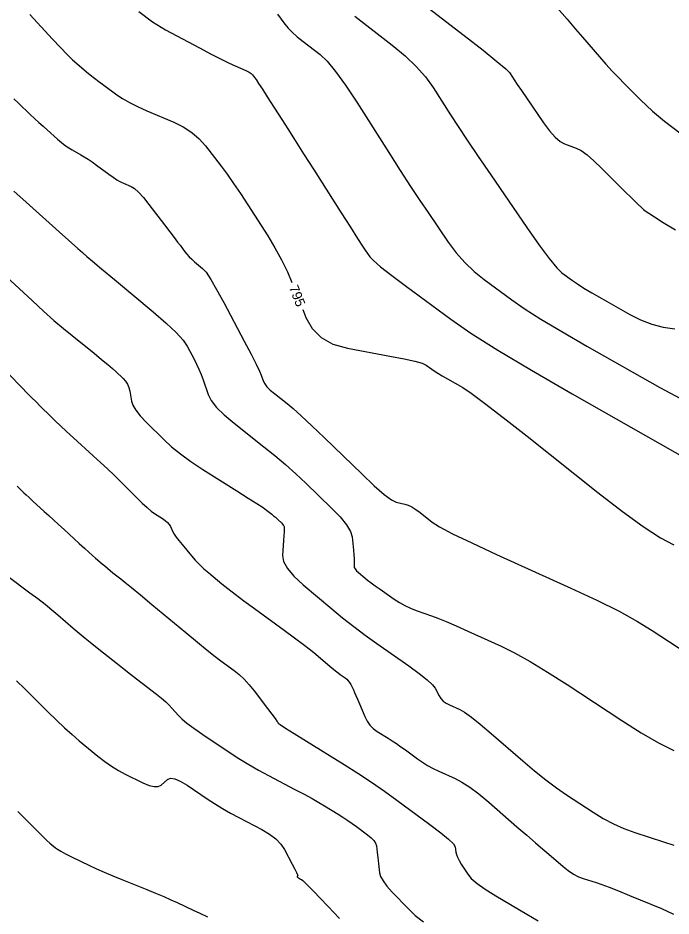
# Model space of a CAD drawing. Extents: x 2082232 to 2083549, y 592624 to 593832.
# Drawn here: x 2083252.2 to 2083299.1, y 592752.4 to 592816.8 of the extents above; entities that cross this region are included whole.
import ezdxf

# ---------------------------------------------------------------- set-up
doc = ezdxf.new("R2010")
doc.units = 0
doc.layers.add('DT_X_Contour_Major', color=7, linetype='Continuous')
doc.layers.add('DT_X_Contour_Minor', color=7, linetype='Continuous')

msp = doc.modelspace()

# ---------------------------------------------------------------- linework, layer by layer
at = {"layer": 'DT_X_Contour_Major'}
for points in [[(2083290.902, 592817.475), (2083291.601, 592816.656), (2083292.204, 592815.954), (2083292.711, 592815.367), (2083293.934, 592813.958), (2083294.389, 592813.442), (2083294.837, 592812.95), (2083295.278, 592812.483), (2083295.711, 592812.041), (2083296.857, 592810.894), (2083297.289, 592810.476), (2083297.722, 592810.08), (2083298.158, 592809.707), (2083298.596, 592809.356), (2083299.769, 592808.452)], [(2083253.098, 592817.001), (2083254.72, 592815.241), (2083255.285, 592814.636), (2083255.764, 592814.142), (2083256.155, 592813.758), (2083256.46, 592813.485), (2083257.157, 592812.903), (2083257.43, 592812.68), (2083257.726, 592812.445), (2083258.046, 592812.2), (2083258.389, 592811.945), (2083259.335, 592811.248), (2083259.735, 592810.982), (2083260.227, 592810.703), (2083260.811, 592810.413), (2083261.487, 592810.111), (2083263.41, 592809.291), (2083264.093, 592808.953), (2083264.701, 592808.557), (2083265.232, 592808.101), (2083265.687, 592807.586), (2083266.8, 592806.133), (2083267.233, 592805.552), (2083267.695, 592804.897), (2083268.188, 592804.17), (2083268.711, 592803.369), (2083270.145, 592801.136), (2083270.66, 592800.292), (2083271.129, 592799.434), (2083271.553, 592798.564), (2083271.873, 592797.813)], [(2083272.653, 592795.863), (2083272.876, 592795.304), (2083273.329, 592794.498), (2083273.979, 592793.862), (2083274.824, 592793.396), (2083275.867, 592793.1), (2083278.908, 592792.538), (2083279.924, 592792.339), (2083280.694, 592792.165), (2083281.216, 592792.017), (2083281.492, 592791.892), (2083281.897, 592791.594), (2083282.081, 592791.467), (2083282.33, 592791.309), (2083282.645, 592791.121), (2083283.024, 592790.903), (2083284.123, 592790.279), (2083284.721, 592789.886), (2083285.691, 592789.173), (2083287.032, 592788.142), (2083288.746, 592786.792), (2083293.811, 592782.766), (2083295.575, 592781.399), (2083297.069, 592780.316), (2083298.293, 592779.518), (2083299.246, 592779.005)], [(2083252.182, 592783.22), (2083252.356, 592783.044), (2083252.555, 592782.847), (2083252.659, 592782.748), (2083252.821, 592782.598), (2083253.04, 592782.397), (2083253.317, 592782.145), (2083254.132, 592781.405), (2083254.45, 592781.116), (2083254.793, 592780.804), (2083255.16, 592780.468), (2083255.552, 592780.109), (2083256.631, 592779.119), (2083257.007, 592778.775), (2083257.327, 592778.486), (2083257.591, 592778.25), (2083257.798, 592778.068), (2083258.277, 592777.656), (2083258.459, 592777.5), (2083258.65, 592777.342), (2083258.847, 592777.181), (2083259.051, 592777.018), (2083259.606, 592776.581), (2083259.902, 592776.343), (2083260.373, 592775.957), (2083261.019, 592775.423), (2083261.841, 592774.742), (2083264.266, 592772.727), (2083265.106, 592772.034), (2083265.807, 592771.464), (2083266.37, 592771.02), (2083266.794, 592770.699), (2083267.74, 592770.01), (2083268.095, 592769.725), (2083268.451, 592769.388), (2083268.808, 592768.998), (2083269.167, 592768.555), (2083270.123, 592767.304), (2083270.438, 592766.89), (2083270.667, 592766.587), (2083270.808, 592766.394), (2083270.863, 592766.313), (2083270.892, 592766.243), (2083271.027, 592766.142), (2083271.412, 592765.892), (2083272.047, 592765.494), (2083272.931, 592764.946), (2083275.621, 592763.286), (2083276.614, 592762.659), (2083277.576, 592762.024), (2083278.508, 592761.381), (2083279.409, 592760.73), (2083281.769, 592758.982), (2083282.546, 592758.39), (2083283.107, 592757.925), (2083283.451, 592757.589), (2083283.579, 592757.379), (2083283.631, 592756.991), (2083283.67, 592756.83), (2083283.748, 592756.636), (2083283.864, 592756.41), (2083284.018, 592756.152), (2083284.482, 592755.422), (2083284.738, 592755.12), (2083285.159, 592754.764), (2083285.743, 592754.352), (2083286.492, 592753.886), (2083288.707, 592752.569), (2083289.534, 592752.092)]]:
    msp.add_lwpolyline(points, dxfattribs=at)
at = {"layer": 'DT_X_Contour_Minor'}
for points in [[(2083280.088, 592818.699), (2083284.215, 592815.499), (2083285.579, 592814.434), (2083286.576, 592813.636), (2083287.207, 592813.107), (2083287.47, 592812.847), (2083287.684, 592812.51), (2083287.81, 592812.319), (2083288.027, 592811.998), (2083288.334, 592811.548), (2083288.732, 592810.968), (2083289.916, 592809.249), (2083290.343, 592808.67), (2083290.738, 592808.225), (2083291.099, 592807.911), (2083291.428, 592807.731), (2083292.26, 592807.427), (2083292.609, 592807.25), (2083293.033, 592806.95), (2083293.531, 592806.527), (2083294.103, 592805.979), (2083295.729, 592804.353), (2083296.271, 592803.813), (2083296.678, 592803.412), (2083296.95, 592803.15), (2083297.087, 592803.027), (2083297.272, 592802.883), (2083297.455, 592802.761), (2083297.865, 592802.501), (2083298.502, 592802.104), (2083299.366, 592801.569)], [(2083260.903, 592817.214), (2083261.877, 592816.466), (2083262.813, 592815.894), (2083265.257, 592814.601), (2083266.094, 592814.162), (2083266.77, 592813.815), (2083267.285, 592813.56), (2083267.64, 592813.397), (2083268.373, 592813.084), (2083268.621, 592812.972), (2083268.816, 592812.868), (2083268.957, 592812.775), (2083269.045, 592812.69), (2083269.207, 592812.478), (2083269.31, 592812.333), (2083269.494, 592812.055), (2083269.761, 592811.645), (2083270.11, 592811.103), (2083271.152, 592809.482), (2083271.587, 592808.804), (2083272.109, 592807.985), (2083272.721, 592807.026), (2083273.42, 592805.926), (2083275.402, 592802.805), (2083276.068, 592801.759), (2083276.579, 592800.961), (2083276.934, 592800.411), (2083277.134, 592800.109), (2083277.46, 592799.635), (2083277.716, 592799.37), (2083278.24, 592798.929), (2083279.032, 592798.313), (2083280.091, 592797.522), (2083283.272, 592795.178), (2083284.71, 592794.185), (2083286.638, 592792.964), (2083289.057, 592791.515), (2083291.967, 592789.839), (2083300.379, 592785.063)], [(2083270.84, 592817.017), (2083271.377, 592816.305), (2083271.61, 592816.028), (2083271.906, 592815.729), (2083272.265, 592815.409), (2083272.687, 592815.068), (2083273.896, 592814.131), (2083274.401, 592813.653), (2083275.007, 592812.926), (2083275.715, 592811.947), (2083276.525, 592810.718), (2083278.82, 592807.105), (2083279.641, 592805.82), (2083280.384, 592804.676), (2083281.048, 592803.671), (2083281.634, 592802.808), (2083283.091, 592800.691), (2083283.662, 592799.928), (2083284.281, 592799.227), (2083284.948, 592798.589), (2083285.664, 592798.013), (2083287.636, 592796.56), (2083288.527, 592795.944), (2083289.723, 592795.187), (2083291.223, 592794.289), (2083293.027, 592793.249), (2083298.243, 592790.289), (2083300.09, 592789.303)], [(2083276.387, 592816.884), (2083279.055, 592814.815), (2083279.99, 592814.044), (2083280.791, 592813.281), (2083281.461, 592812.527), (2083281.997, 592811.782), (2083283.252, 592809.807), (2083283.785, 592808.983), (2083284.443, 592807.991), (2083285.226, 592806.832), (2083286.134, 592805.506), (2083288.723, 592801.746), (2083289.608, 592800.486), (2083290.322, 592799.525), (2083290.865, 592798.865), (2083291.236, 592798.504), (2083292, 592797.942), (2083292.345, 592797.703), (2083292.808, 592797.41), (2083293.388, 592797.063), (2083294.087, 592796.66), (2083296.106, 592795.514), (2083296.876, 592795.127), (2083297.671, 592794.826), (2083298.491, 592794.61), (2083299.338, 592794.479)], [(2083251.952, 592810.948), (2083252.274, 592810.649), (2083253.123, 592809.847), (2083253.437, 592809.552), (2083253.743, 592809.269), (2083254.04, 592808.997), (2083254.329, 592808.738), (2083255.087, 592808.06), (2083255.366, 592807.822), (2083255.631, 592807.615), (2083255.885, 592807.439), (2083256.126, 592807.295), (2083256.752, 592806.951), (2083256.999, 592806.808), (2083257.268, 592806.637), (2083257.56, 592806.439), (2083257.875, 592806.212), (2083258.745, 592805.572), (2083259.056, 592805.351), (2083259.338, 592805.167), (2083259.59, 592805.022), (2083259.813, 592804.914), (2083260.367, 592804.678), (2083260.601, 592804.532), (2083260.889, 592804.27), (2083261.231, 592803.893), (2083261.626, 592803.4), (2083262.75, 592801.932), (2083263.136, 592801.428), (2083263.449, 592801.018), (2083263.69, 592800.7), (2083263.859, 592800.476), (2083264.213, 592800.003), (2083264.356, 592799.826), (2083264.518, 592799.649), (2083264.701, 592799.471), (2083264.903, 592799.293), (2083265.468, 592798.819), (2083265.723, 592798.533), (2083266.061, 592798.031), (2083266.485, 592797.312), (2083266.992, 592796.378), (2083268.459, 592793.598), (2083268.948, 592792.664), (2083269.314, 592791.949), (2083269.557, 592791.452), (2083269.677, 592791.174), (2083269.834, 592790.722), (2083269.927, 592790.541), (2083270.092, 592790.334), (2083270.326, 592790.103), (2083270.631, 592789.848), (2083271.538, 592789.133), (2083271.961, 592788.778), (2083272.548, 592788.249), (2083273.3, 592787.546), (2083274.217, 592786.669), (2083276.881, 592784.1), (2083277.784, 592783.251), (2083278.496, 592782.629), (2083279.016, 592782.236), (2083279.345, 592782.071), (2083279.966, 592781.935), (2083280.21, 592781.858), (2083280.475, 592781.731), (2083280.762, 592781.553), (2083281.071, 592781.325), (2083281.924, 592780.647), (2083282.453, 592780.312), (2083283.401, 592779.814), (2083284.767, 592779.153), (2083286.553, 592778.329), (2083291.873, 592775.917), (2083293.734, 592775.049), (2083295.328, 592774.255), (2083296.654, 592773.535), (2083297.712, 592772.889), (2083300.177, 592771.265)], [(2083251.949, 592804.339), (2083252.823, 592803.554), (2083255.195, 592801.437), (2083256.532, 592800.243), (2083256.868, 592799.943), (2083256.983, 592799.841), (2083256.994, 592799.831), (2083256.999, 592799.826), (2083257.005, 592799.821), (2083257.013, 592799.814), (2083257.023, 592799.807), (2083257.05, 592799.784), (2083257.189, 592799.668), (2083257.586, 592799.336), (2083258.24, 592798.787), (2083259.152, 592798.023), (2083261.926, 592795.696), (2083262.859, 592794.889), (2083263.579, 592794.213), (2083264.084, 592793.667), (2083264.375, 592793.253), (2083264.867, 592792.322), (2083265.045, 592791.966), (2083265.212, 592791.599), (2083265.367, 592791.22), (2083265.511, 592790.829), (2083265.878, 592789.771), (2083266.098, 592789.345), (2083266.484, 592788.861), (2083267.034, 592788.319), (2083267.749, 592787.72), (2083269.875, 592786.044), (2083270.66, 592785.41), (2083271.42, 592784.764), (2083272.155, 592784.108), (2083272.866, 592783.44), (2083274.727, 592781.645), (2083275.343, 592781.011), (2083275.792, 592780.455), (2083276.076, 592779.978), (2083276.195, 592779.58), (2083276.29, 592778.621), (2083276.32, 592778.295), (2083276.34, 592778.038), (2083276.35, 592777.847), (2083276.35, 592777.725), (2083276.334, 592777.489), (2083276.351, 592777.394), (2083276.411, 592777.285), (2083276.514, 592777.163), (2083276.662, 592777.026), (2083277.113, 592776.645), (2083277.309, 592776.487), (2083277.556, 592776.298), (2083277.854, 592776.08), (2083278.205, 592775.832), (2083279.208, 592775.129), (2083279.589, 592774.88), (2083279.978, 592774.662), (2083280.375, 592774.474), (2083280.781, 592774.315), (2083281.874, 592773.934), (2083282.345, 592773.758), (2083282.937, 592773.516), (2083283.65, 592773.209), (2083284.485, 592772.835), (2083286.872, 592771.753), (2083287.839, 592771.277), (2083288.949, 592770.66), (2083290.203, 592769.902), (2083291.601, 592769.005), (2083295.52, 592766.423), (2083296.916, 592765.54), (2083298.164, 592764.827), (2083299.265, 592764.284)], [(2083251.075, 592798.53), (2083253.284, 592796.482), (2083254.082, 592795.751), (2083254.822, 592795.094), (2083255.501, 592794.51), (2083256.122, 592793.999), (2083257.696, 592792.737), (2083258.237, 592792.299), (2083258.678, 592791.935), (2083259.019, 592791.642), (2083259.261, 592791.423), (2083259.772, 592790.934), (2083259.946, 592790.739), (2083260.083, 592790.523), (2083260.185, 592790.285), (2083260.252, 592790.025), (2083260.38, 592789.304), (2083260.482, 592789.007), (2083260.692, 592788.658), (2083261.01, 592788.257), (2083261.436, 592787.804), (2083262.715, 592786.527), (2083263.249, 592786.036), (2083263.891, 592785.521), (2083264.642, 592784.982), (2083265.5, 592784.419), (2083267.934, 592782.885), (2083268.751, 592782.367), (2083269.375, 592781.965), (2083269.808, 592781.679), (2083270.048, 592781.507), (2083270.433, 592781.204), (2083270.57, 592781.094), (2083270.693, 592780.991), (2083270.802, 592780.896), (2083270.896, 592780.808), (2083271.13, 592780.583), (2083271.207, 592780.503), (2083271.263, 592780.434), (2083271.299, 592780.374), (2083271.313, 592780.324), (2083271.325, 592780.204), (2083271.326, 592780.114), (2083271.319, 592779.936), (2083271.305, 592779.669), (2083271.283, 592779.314), (2083271.214, 592778.247), (2083271.288, 592777.816), (2083271.559, 592777.323), (2083272.028, 592776.769), (2083272.695, 592776.152), (2083274.738, 592774.427), (2083275.515, 592773.786), (2083276.314, 592773.157), (2083277.134, 592772.541), (2083277.976, 592771.938), (2083280.249, 592770.346), (2083281.008, 592769.798), (2083281.579, 592769.348), (2083281.963, 592768.996), (2083282.159, 592768.742), (2083282.433, 592768.197), (2083282.557, 592768.003), (2083282.723, 592767.829), (2083282.932, 592767.677), (2083283.183, 592767.545), (2083283.908, 592767.221), (2083284.253, 592767.022), (2083284.743, 592766.669), (2083285.378, 592766.162), (2083286.159, 592765.501), (2083288.434, 592763.533), (2083289.27, 592762.828), (2083290.07, 592762.191), (2083290.836, 592761.621), (2083291.566, 592761.117), (2083293.468, 592759.865), (2083294.189, 592759.422), (2083294.926, 592759.033), (2083295.679, 592758.699), (2083296.448, 592758.418), (2083298.521, 592757.74), (2083299.249, 592757.505)], [(2083251.567, 592791.254), (2083252.536, 592790.262), (2083252.889, 592789.901), (2083253.223, 592789.564), (2083253.536, 592789.249), (2083253.83, 592788.958), (2083254.588, 592788.21), (2083254.904, 592787.905), (2083255.281, 592787.548), (2083255.721, 592787.141), (2083256.223, 592786.682), (2083257.645, 592785.392), (2083258.166, 592784.915), (2083258.663, 592784.449), (2083259.135, 592783.996), (2083259.583, 592783.555), (2083260.744, 592782.396), (2083261.151, 592781.999), (2083261.503, 592781.677), (2083261.8, 592781.43), (2083262.041, 592781.258), (2083262.61, 592780.899), (2083262.805, 592780.763), (2083262.964, 592780.624), (2083263.086, 592780.481), (2083263.172, 592780.335), (2083263.353, 592779.941), (2083263.445, 592779.773), (2083263.584, 592779.566), (2083263.77, 592779.319), (2083264.003, 592779.032), (2083264.687, 592778.215), (2083264.956, 592777.91), (2083265.251, 592777.608), (2083265.57, 592777.307), (2083265.914, 592777.01), (2083266.866, 592776.219), (2083267.279, 592775.886), (2083267.803, 592775.481), (2083268.44, 592775.004), (2083269.188, 592774.454), (2083271.332, 592772.892), (2083272.076, 592772.346), (2083272.7, 592771.877), (2083273.203, 592771.488), (2083273.585, 592771.176), (2083274.444, 592770.45), (2083274.742, 592770.201), (2083274.992, 592769.997), (2083275.193, 592769.839), (2083275.345, 592769.727), (2083275.686, 592769.487), (2083275.808, 592769.39), (2083275.916, 592769.279), (2083276.01, 592769.153), (2083276.091, 592769.012), (2083276.289, 592768.618), (2083276.372, 592768.445), (2083276.473, 592768.223), (2083276.591, 592767.952), (2083276.726, 592767.631), (2083277.111, 592766.711), (2083277.274, 592766.386), (2083277.475, 592766.102), (2083277.714, 592765.858), (2083277.99, 592765.656), (2083278.777, 592765.17), (2083279.076, 592764.98), (2083279.383, 592764.776), (2083279.698, 592764.557), (2083280.02, 592764.322), (2083280.891, 592763.678), (2083281.231, 592763.442), (2083281.6, 592763.217), (2083281.996, 592763.004), (2083282.421, 592762.802), (2083283.591, 592762.279), (2083284.07, 592762.026), (2083284.629, 592761.657), (2083285.267, 592761.174), (2083285.986, 592760.575), (2083288.008, 592758.826), (2083288.719, 592758.211), (2083289.336, 592757.678), (2083289.86, 592757.227), (2083290.29, 592756.858), (2083291.311, 592755.984), (2083291.689, 592755.683), (2083292.057, 592755.438), (2083292.415, 592755.247), (2083292.764, 592755.111), (2083293.681, 592754.823), (2083294.088, 592754.684), (2083294.624, 592754.484), (2083295.288, 592754.224), (2083296.079, 592753.902), (2083298.361, 592752.963), (2083299.23, 592752.56)], [(2083251.535, 592776.752), (2083253.102, 592775.587), (2083253.668, 592775.16), (2083254.19, 592774.754), (2083254.668, 592774.368), (2083255.102, 592774.003), (2083256.2, 592773.056), (2083256.624, 592772.695), (2083257.07, 592772.325), (2083257.538, 592771.944), (2083258.03, 592771.553), (2083259.37, 592770.495), (2083259.858, 592770.111), (2083260.316, 592769.752), (2083260.745, 592769.417), (2083261.144, 592769.107), (2083262.169, 592768.314), (2083262.526, 592768.028), (2083262.831, 592767.767), (2083263.083, 592767.53), (2083263.282, 592767.318), (2083263.741, 592766.784), (2083263.98, 592766.55), (2083264.352, 592766.247), (2083264.857, 592765.876), (2083265.495, 592765.437), (2083267.374, 592764.174), (2083268.079, 592763.714), (2083268.785, 592763.279), (2083269.491, 592762.871), (2083270.199, 592762.488), (2083272.086, 592761.502), (2083272.75, 592761.15), (2083273.327, 592760.836), (2083273.819, 592760.558), (2083274.223, 592760.316), (2083275.186, 592759.722), (2083275.539, 592759.5), (2083275.877, 592759.278), (2083276.198, 592759.056), (2083276.503, 592758.836), (2083277.297, 592758.248), (2083277.56, 592758.033), (2083277.755, 592757.83), (2083277.881, 592757.638), (2083277.939, 592757.457), (2083278.002, 592756.99), (2083278.026, 592756.807), (2083278.049, 592756.608), (2083278.073, 592756.394), (2083278.097, 592756.164), (2083278.161, 592755.53), (2083278.236, 592755.265), (2083278.414, 592754.946), (2083278.693, 592754.573), (2083279.075, 592754.146), (2083280.23, 592752.934), (2083280.715, 592752.477), (2083281.306, 592752.014)], [(2083252.137, 592769.282), (2083252.743, 592768.693), (2083254.394, 592767.043), (2083254.999, 592766.449), (2083255.573, 592765.908), (2083256.118, 592765.419), (2083256.634, 592764.981), (2083257.968, 592763.884), (2083258.465, 592763.494), (2083258.958, 592763.15), (2083259.445, 592762.85), (2083259.927, 592762.594), (2083261.205, 592761.973), (2083261.646, 592761.788), (2083262.009, 592761.699), (2083262.295, 592761.706), (2083262.504, 592761.808), (2083262.957, 592762.209), (2083263.173, 592762.296), (2083263.48, 592762.255), (2083263.878, 592762.087), (2083264.367, 592761.791), (2083265.794, 592760.832), (2083266.339, 592760.478), (2083266.902, 592760.133), (2083267.484, 592759.799), (2083268.086, 592759.475), (2083269.714, 592758.624), (2083270.274, 592758.295), (2083270.734, 592757.947), (2083271.092, 592757.58), (2083271.35, 592757.194), (2083271.904, 592756.14), (2083272.084, 592755.791), (2083272.21, 592755.536), (2083272.28, 592755.375), (2083272.297, 592755.307), (2083272.267, 592755.252), (2083272.264, 592755.23), (2083272.278, 592755.206), (2083272.309, 592755.181), (2083272.356, 592755.153), (2083272.506, 592755.077), (2083272.571, 592755.036), (2083272.654, 592754.969), (2083272.756, 592754.877), (2083272.877, 592754.76), (2083273.222, 592754.415), (2083273.45, 592754.182), (2083273.872, 592753.743), (2083274.489, 592753.099), (2083275.3, 592752.248)], [(2083252.225, 592759.925), (2083252.666, 592759.485), (2083253.695, 592758.457), (2083254.045, 592758.109), (2083254.323, 592757.838), (2083254.529, 592757.643), (2083254.664, 592757.524), (2083254.926, 592757.308), (2083255.073, 592757.207), (2083255.315, 592757.069), (2083255.653, 592756.892), (2083256.087, 592756.677), (2083257.373, 592756.052), (2083257.879, 592755.813), (2083258.432, 592755.566), (2083259.032, 592755.309), (2083259.68, 592755.043), (2083261.47, 592754.322), (2083262.11, 592754.061), (2083262.69, 592753.818), (2083263.208, 592753.593), (2083263.665, 592753.385), (2083264.801, 592752.856), (2083265.271, 592752.633), (2083265.827, 592752.361)]]:
    msp.add_lwpolyline(points, dxfattribs=at)

# ---------------------------------------------------------------- texts
at = {"layer": 'DT_X_Contour_Major'}
msp.add_text('795', height=0.7, rotation=291.81032, dxfattribs=at).set_placement((2083271.644, 592797.448))

doc.saveas('drawing.dxf')
